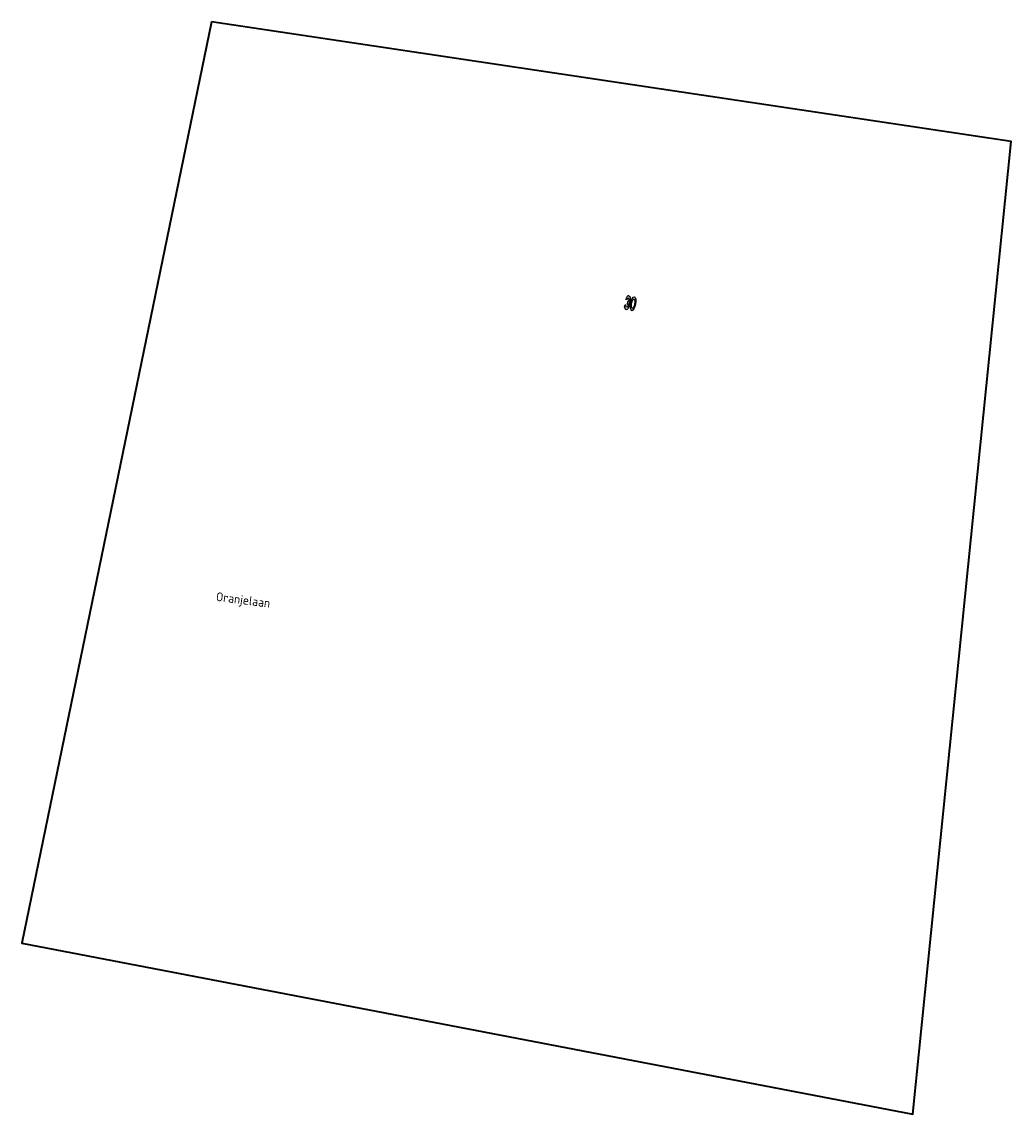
# Model space of a CAD drawing. Header units: metres. Extents: x 196651 to 397723, y 354703 to 710691.
# Tile 310 of 322: x 198699 to 198811, y 355952 to 356075. Entities that reach past the tile are written whole.
import ezdxf

# ---------------------------------------------------------------- set-up
doc = ezdxf.new("R2010")
doc.units = ezdxf.units.M
doc.header["$MEASUREMENT"] = 0
doc.layers.add('$0$N-WE-KG-WERKGRENS-G', color=7, linetype='$0$XX-WERKGRENS', lineweight=35)
doc.layers.add('B-WE-OG-BEBOUWING_STRAATNAAM-T35', color=6, linetype='Continuous', lineweight=35)
doc.layers.add('$0$N-WE-VW-MARKERING_SYMBOOL-S', color=7, linetype='Continuous')
doc.styles.add('NLCS-ISO-M200-T25', font='NLCS-ISO.ttf')
doc.linetypes.add('$0$XX-WERKGRENS', pattern='A,0,[137,NLCS.SHX,S=0.5,R=0,X=0,Y=0],-30', length=30)

# ---------------------------------------------------------------- blocks, each defined once
blk = doc.blocks.new('$0$N-SVW-MARKERING_SYMBOOL_30_1.6')
h = blk.add_hatch(color=256)
h.dxf.hatch_style = 1
edge = h.paths.add_edge_path()
edge.add_ellipse((-0.32, 1.11), major_axis=(0, 0.489), ratio=0.505908, start_angle=229.697, end_angle=360)
edge.add_ellipse((-0.32, 0.78), major_axis=(0, 0.82), ratio=0.336382, start_angle=360, end_angle=424.7382)
edge.add_line((-0.57, 1.13), (-0.45, 1.11))
edge.add_ellipse((-0.32, 1.11), major_axis=(0.021, 0.195), ratio=0.658877, start_angle=180, end_angle=453.9791, ccw=False)
edge.add_line((-0.34, 0.91), (-0.35, 0.68))
edge.add_ellipse((-0.33, 0.49), major_axis=(0.021, -0.195), ratio=0.658877, start_angle=-93.9791, end_angle=181.5445, ccw=False)
edge.add_line((-0.46, 0.49), (-0.58, 0.47))
edge.add_ellipse((-0.32, 0.78), major_axis=(0, 0.82), ratio=0.336382, start_angle=471.8675, end_angle=474.2814)
edge.add_ellipse((-0.33, 0.49), major_axis=(0, 0.489), ratio=0.505908, start_angle=95.6444, end_angle=180)
edge.add_ellipse((-0.33, 0.49), major_axis=(0, 0.489), ratio=0.505908, start_angle=180, end_angle=308.3955)
h = blk.add_hatch(color=256)
h.dxf.hatch_style = 1
edge = h.paths.add_edge_path()
edge.add_ellipse((0.33, 0.8), major_axis=(0, 0.799), ratio=0.345489, start_angle=0, end_angle=360)
edge = h.paths.add_edge_path(flags=16)
edge.add_ellipse((0.33, 0.8), major_axis=(0, 0.538), ratio=0.31733, start_angle=0, end_angle=360)
at = {"flags": 128}
for points in [[(-0.46, 0.49), (-0.58, 0.47)], [(-0.45, 1.11), (-0.57, 1.13)], [(-0.34, 0.91), (-0.35, 0.68)]]:
    blk.add_lwpolyline(points, dxfattribs=at)
for centre, major_axis, ratio, start_param, end_param in [((-0.32, 0.78), (0, 0.82), 0.336382, 6.283185, 7.41308), ((-0.32, 1.11), (0.021, 0.195), 0.658877, 3.114636, 7.923431), ((-0.32, 0.78), (0, 0.82), 0.336382, 8.235642, 8.277772)]:
    blk.add_ellipse(centre, major_axis=major_axis, ratio=ratio, start_param=start_param, end_param=end_param)
at = {"extrusion": (0, 0, -1)}
for centre, major_axis, ratio, start_param, end_param in [((-0.32, 1.11), (0, 0.489), 0.505908, 0, 2.274216), ((-0.33, 0.49), (0, 0.489), 0.505908, 0.900669, 4.613876), ((-0.33, 0.49), (0.021, -0.195), 0.658877, 3.114636, 7.923431)]:
    blk.add_ellipse(centre, major_axis=major_axis, ratio=ratio, start_param=start_param, end_param=end_param, dxfattribs=at)
for major_axis, ratio in [((0, 0.799), 0.345489), ((0, 0.799), 0.345489), ((0, 0.799), 0.345489), ((0, 0.799), 0.345489), ((0, 0.538), 0.31733)]:
    blk.add_ellipse((0.33, 0.8), major_axis=major_axis, ratio=ratio)

msp = doc.modelspace()

# ---------------------------------------------------------------- linework, layer by layer
at = {"layer": '$0$N-WE-KG-WERKGRENS-G', "ltscale": 0.2, "flags": 128}
msp.add_lwpolyline([(198720.903, 356075.398), (198699.485, 355971.305), (198800.153, 355952.009), (198811.279, 356061.874), (198720.903, 356075.398)], dxfattribs=at)

# ---------------------------------------------------------------- block references
at = {"layer": '$0$N-WE-VW-MARKERING_SYMBOOL-S', "rotation": 350.0000000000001}
msp.add_blockref('$0$N-SVW-MARKERING_SYMBOOL_30_1.6', (198768.098, 356042.826), dxfattribs=at)

# ---------------------------------------------------------------- texts
at = {"layer": 'B-WE-OG-BEBOUWING_STRAATNAAM-T35', "insert": (198724.479, 356009.953), "char_height": 1, "attachment_point": 5, "rotation": 352.7, "style": 'NLCS-ISO-M200-T25'}
msp.add_mtext('Oranjelaan', dxfattribs=at)

doc.saveas('drawing.dxf')
